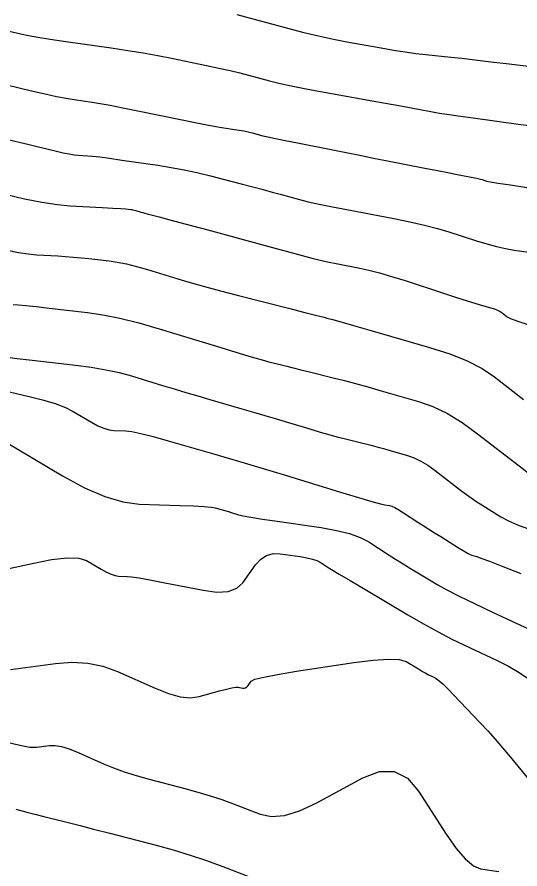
# Model space of a CAD drawing. Extents: x 2082232 to 2083549, y 592624 to 593832.
# Drawn here: x 2082366.85 to 2082395.5, y 593026.54 to 593075.08 of the extents above; entities that cross this region are included whole.
import ezdxf

# ---------------------------------------------------------------- set-up
doc = ezdxf.new("R2010")
doc.units = 0
doc.layers.add('DT_X_Contour_Major', color=7, linetype='Continuous')
doc.layers.add('DT_X_Contour_Minor', color=7, linetype='Continuous')

msp = doc.modelspace()

# ---------------------------------------------------------------- linework, layer by layer
at = {"layer": 'DT_X_Contour_Major'}
for points in [[(2082366.177, 593064.979), (2082367.282, 593064.725), (2082368.268, 593064.533), (2082369.134, 593064.402), (2082369.88, 593064.333), (2082371.71, 593064.229), (2082372.318, 593064.194), (2082372.767, 593064.168), (2082373.058, 593064.149), (2082373.191, 593064.139), (2082373.335, 593064.123), (2082373.392, 593064.114), (2082373.456, 593064.101), (2082373.526, 593064.084), (2082373.603, 593064.061), (2082373.817, 593063.996), (2082373.906, 593063.97), (2082374.011, 593063.941), (2082374.131, 593063.909), (2082374.268, 593063.873), (2082374.654, 593063.775), (2082374.955, 593063.696), (2082375.565, 593063.531), (2082376.486, 593063.282), (2082377.717, 593062.947), (2082381.415, 593061.942), (2082382.687, 593061.601), (2082383.73, 593061.332), (2082384.544, 593061.135), (2082385.129, 593061.01), (2082386.383, 593060.773), (2082386.897, 593060.662), (2082387.498, 593060.506), (2082388.187, 593060.306), (2082388.963, 593060.061), (2082391.149, 593059.349), (2082391.894, 593059.108), (2082392.491, 593058.917), (2082392.939, 593058.776), (2082393.237, 593058.687), (2082393.835, 593058.515), (2082394.045, 593058.448), (2082394.225, 593058.377), (2082394.375, 593058.301), (2082394.496, 593058.22), (2082394.779, 593058), (2082395.01, 593057.886), (2082395.489, 593057.712), (2082396.217, 593057.475)], [(2082365.961, 593051.008), (2082369.451, 593048.94), (2082370.705, 593048.258), (2082371.85, 593047.763), (2082372.885, 593047.454), (2082373.811, 593047.332), (2082376.135, 593047.254), (2082376.913, 593047.224), (2082377.506, 593047.192), (2082377.914, 593047.158), (2082378.136, 593047.121), (2082378.481, 593047.022), (2082378.614, 593046.983), (2082378.753, 593046.942), (2082378.901, 593046.898), (2082379.055, 593046.851), (2082379.475, 593046.724), (2082379.731, 593046.664), (2082380.181, 593046.583), (2082380.827, 593046.479), (2082381.668, 593046.354), (2082384.171, 593045.988), (2082385.045, 593045.834), (2082385.788, 593045.647), (2082386.402, 593045.427), (2082386.885, 593045.173), (2082388.001, 593044.453), (2082388.421, 593044.184), (2082388.842, 593043.921), (2082389.265, 593043.662), (2082389.69, 593043.407), (2082390.825, 593042.734), (2082391.342, 593042.446), (2082392.04, 593042.087), (2082392.92, 593041.657), (2082393.982, 593041.156), (2082397.055, 593039.725)]]:
    msp.add_lwpolyline(points, dxfattribs=at)
at = {"layer": 'DT_X_Contour_Minor'}
for points in [[(2082379.381, 593075.223), (2082382.125, 593074.487), (2082383.117, 593074.228), (2082384.035, 593074.006), (2082384.878, 593073.82), (2082385.648, 593073.67), (2082387.6, 593073.317), (2082388.308, 593073.195), (2082388.967, 593073.091), (2082389.578, 593073.007), (2082390.14, 593072.942), (2082391.574, 593072.795), (2082392.185, 593072.729), (2082392.942, 593072.643), (2082393.844, 593072.537), (2082394.892, 593072.411), (2082397.881, 593072.047)], [(2082366.404, 593074.276), (2082367.14, 593074.103), (2082367.503, 593074.028), (2082368.039, 593073.935), (2082368.748, 593073.824), (2082369.631, 593073.694), (2082372.215, 593073.322), (2082373.156, 593073.181), (2082374.042, 593073.036), (2082374.873, 593072.887), (2082375.649, 593072.734), (2082377.643, 593072.32), (2082378.353, 593072.169), (2082378.989, 593072.027), (2082379.551, 593071.894), (2082380.038, 593071.769), (2082381.237, 593071.447), (2082381.769, 593071.316), (2082382.465, 593071.166), (2082383.325, 593070.996), (2082384.349, 593070.806), (2082387.3, 593070.273), (2082388.281, 593070.095), (2082389.013, 593069.962), (2082389.495, 593069.874), (2082389.727, 593069.831), (2082390.014, 593069.774), (2082390.226, 593069.732), (2082390.33, 593069.712), (2082390.432, 593069.692), (2082390.703, 593069.638), (2082390.912, 593069.604), (2082391.337, 593069.543), (2082391.977, 593069.453), (2082392.832, 593069.336), (2082395.401, 593068.986), (2082396.351, 593068.857)], [(2082365.478, 593071.4), (2082367.678, 593070.881), (2082368.448, 593070.704), (2082369.108, 593070.562), (2082369.658, 593070.454), (2082370.099, 593070.381), (2082371.128, 593070.233), (2082371.58, 593070.161), (2082372.163, 593070.056), (2082372.879, 593069.916), (2082373.725, 593069.744), (2082376.159, 593069.239), (2082376.992, 593069.069), (2082377.664, 593068.936), (2082378.175, 593068.84), (2082378.527, 593068.782), (2082379.249, 593068.677), (2082379.515, 593068.635), (2082379.769, 593068.588), (2082380.013, 593068.536), (2082380.246, 593068.48), (2082380.853, 593068.321), (2082381.147, 593068.25), (2082381.573, 593068.157), (2082382.131, 593068.042), (2082382.823, 593067.904), (2082384.842, 593067.506), (2082385.604, 593067.356), (2082386.377, 593067.203), (2082387.159, 593067.049), (2082387.952, 593066.892), (2082390.08, 593066.472), (2082390.806, 593066.329), (2082391.389, 593066.214), (2082391.829, 593066.129), (2082392.126, 593066.072), (2082392.728, 593065.958), (2082392.936, 593065.917), (2082393.11, 593065.879), (2082393.25, 593065.845), (2082393.356, 593065.815), (2082393.592, 593065.738), (2082393.803, 593065.693), (2082394.259, 593065.618), (2082394.958, 593065.512), (2082395.902, 593065.376)], [(2082366.32, 593068.107), (2082366.978, 593067.95), (2082367.538, 593067.816), (2082368.001, 593067.704), (2082369.102, 593067.436), (2082369.489, 593067.346), (2082369.824, 593067.279), (2082370.106, 593067.234), (2082370.335, 593067.211), (2082370.877, 593067.18), (2082371.151, 593067.156), (2082371.567, 593067.107), (2082372.124, 593067.033), (2082372.822, 593066.934), (2082374.874, 593066.637), (2082375.633, 593066.517), (2082376.372, 593066.379), (2082377.091, 593066.225), (2082377.789, 593066.053), (2082379.626, 593065.573), (2082380.281, 593065.402), (2082380.868, 593065.246), (2082381.387, 593065.108), (2082381.839, 593064.986), (2082382.953, 593064.683), (2082383.439, 593064.561), (2082384.064, 593064.421), (2082384.826, 593064.264), (2082385.727, 593064.089), (2082388.312, 593063.601), (2082389.235, 593063.416), (2082390.064, 593063.228), (2082390.801, 593063.038), (2082391.444, 593062.846), (2082393.034, 593062.328), (2082393.615, 593062.149), (2082394.164, 593062.003), (2082394.683, 593061.888), (2082395.17, 593061.805), (2082396.428, 593061.625)], [(2082366.289, 593061.791), (2082366.93, 593061.666), (2082367.493, 593061.581), (2082367.979, 593061.536), (2082369.17, 593061.469), (2082369.615, 593061.44), (2082370.058, 593061.406), (2082370.498, 593061.365), (2082370.936, 593061.318), (2082372.101, 593061.185), (2082372.565, 593061.117), (2082373.082, 593061.011), (2082373.654, 593060.868), (2082374.279, 593060.688), (2082376.018, 593060.159), (2082376.722, 593059.951), (2082377.531, 593059.725), (2082378.444, 593059.481), (2082379.461, 593059.217), (2082382.312, 593058.491), (2082383.251, 593058.251), (2082383.93, 593058.078), (2082384.349, 593057.972), (2082384.508, 593057.931), (2082384.585, 593057.912), (2082384.764, 593057.862), (2082385.241, 593057.726), (2082386.017, 593057.503), (2082387.092, 593057.195), (2082390.356, 593056.257), (2082391.505, 593055.888), (2082392.502, 593055.487), (2082393.349, 593055.053), (2082394.045, 593054.586), (2082395.7, 593053.296)], [(2082366.629, 593058.708), (2082366.912, 593058.686), (2082367.349, 593058.644), (2082367.939, 593058.581), (2082368.682, 593058.497), (2082370.868, 593058.247), (2082371.738, 593058.119), (2082372.709, 593057.921), (2082373.782, 593057.653), (2082374.955, 593057.315), (2082378.219, 593056.322), (2082379.323, 593055.988), (2082380.189, 593055.729), (2082380.816, 593055.547), (2082381.205, 593055.44), (2082381.922, 593055.257), (2082382.224, 593055.181), (2082382.591, 593055.089), (2082383.024, 593054.982), (2082383.522, 593054.859), (2082384.937, 593054.511), (2082385.501, 593054.369), (2082386.133, 593054.201), (2082386.831, 593054.009), (2082387.596, 593053.791), (2082389.726, 593053.179), (2082390.536, 593052.892), (2082391.367, 593052.49), (2082392.219, 593051.973), (2082393.093, 593051.341), (2082395.453, 593049.502), (2082396.237, 593048.893)], [(2082366.195, 593055.717), (2082366.864, 593055.63), (2082367.706, 593055.53), (2082370.182, 593055.247), (2082371.078, 593055.129), (2082371.907, 593054.987), (2082372.669, 593054.821), (2082373.365, 593054.632), (2082375.131, 593054.094), (2082375.796, 593053.893), (2082376.468, 593053.693), (2082377.145, 593053.493), (2082377.828, 593053.295), (2082379.658, 593052.766), (2082380.328, 593052.572), (2082380.963, 593052.386), (2082381.564, 593052.207), (2082382.131, 593052.036), (2082383.597, 593051.59), (2082384.128, 593051.432), (2082384.622, 593051.29), (2082385.077, 593051.166), (2082385.494, 593051.06), (2082386.557, 593050.799), (2082386.952, 593050.7), (2082387.341, 593050.598), (2082387.724, 593050.494), (2082388.101, 593050.388), (2082389.097, 593050.102), (2082389.476, 593049.968), (2082389.864, 593049.78), (2082390.263, 593049.538), (2082390.672, 593049.242), (2082391.775, 593048.383), (2082392.185, 593048.07), (2082392.59, 593047.777), (2082392.989, 593047.505), (2082393.382, 593047.252), (2082394.421, 593046.604), (2082394.849, 593046.368), (2082395.356, 593046.146), (2082395.939, 593045.939)], [(2082365.023, 593054.051), (2082367.461, 593053.485), (2082368.309, 593053.271), (2082369.024, 593053.053), (2082369.608, 593052.831), (2082370.059, 593052.605), (2082371.086, 593051.997), (2082371.455, 593051.796), (2082371.792, 593051.65), (2082372.096, 593051.559), (2082372.369, 593051.523), (2082373.052, 593051.5), (2082373.395, 593051.459), (2082373.911, 593051.351), (2082374.599, 593051.176), (2082375.461, 593050.936), (2082377.989, 593050.206), (2082378.963, 593049.923), (2082379.989, 593049.62), (2082381.068, 593049.297), (2082382.198, 593048.956), (2082385.282, 593048.018), (2082386.307, 593047.709), (2082387.068, 593047.484), (2082387.565, 593047.342), (2082387.799, 593047.286), (2082388.07, 593047.246), (2082388.197, 593047.209), (2082388.373, 593047.126), (2082388.6, 593046.999), (2082388.876, 593046.827), (2082389.679, 593046.308), (2082389.987, 593046.11), (2082390.309, 593045.905), (2082390.644, 593045.694), (2082390.993, 593045.476), (2082391.941, 593044.884), (2082392.263, 593044.688), (2082392.518, 593044.54), (2082392.705, 593044.443), (2082392.825, 593044.395), (2082393.056, 593044.334), (2082393.277, 593044.256), (2082393.766, 593044.07), (2082394.524, 593043.775), (2082395.55, 593043.37)], [(2082364.421, 593043.24), (2082367.707, 593043.953), (2082368.825, 593044.164), (2082369.714, 593044.261), (2082370.374, 593044.244), (2082370.805, 593044.114), (2082371.649, 593043.614), (2082371.948, 593043.45), (2082372.213, 593043.33), (2082372.443, 593043.256), (2082372.64, 593043.228), (2082373.118, 593043.212), (2082373.382, 593043.185), (2082373.814, 593043.119), (2082374.414, 593043.011), (2082375.183, 593042.864), (2082377.457, 593042.416), (2082378.238, 593042.317), (2082378.874, 593042.355), (2082379.365, 593042.53), (2082379.713, 593042.843), (2082380.446, 593043.861), (2082380.74, 593044.188), (2082381.071, 593044.403), (2082381.439, 593044.507), (2082381.844, 593044.501), (2082382.975, 593044.336), (2082383.365, 593044.27), (2082383.686, 593044.195), (2082383.938, 593044.112), (2082384.121, 593044.02), (2082384.518, 593043.763), (2082384.764, 593043.611), (2082385.202, 593043.346), (2082385.834, 593042.968), (2082386.659, 593042.478), (2082389.116, 593041.022), (2082390.009, 593040.504), (2082390.843, 593040.042), (2082391.619, 593039.637), (2082392.337, 593039.288), (2082394.175, 593038.432), (2082394.842, 593038.096), (2082395.467, 593037.729), (2082396.049, 593037.331)], [(2082366.478, 593037.903), (2082369.035, 593038.252), (2082369.975, 593038.321), (2082370.877, 593038.268), (2082371.742, 593038.092), (2082372.569, 593037.794), (2082374.723, 593036.835), (2082375.485, 593036.535), (2082376.155, 593036.356), (2082376.733, 593036.297), (2082377.219, 593036.359), (2082378.392, 593036.684), (2082378.788, 593036.789), (2082379.098, 593036.858), (2082379.32, 593036.893), (2082379.455, 593036.892), (2082379.698, 593036.844), (2082379.786, 593036.84), (2082379.868, 593036.864), (2082379.944, 593036.915), (2082380.014, 593036.994), (2082380.193, 593037.242), (2082380.404, 593037.347), (2082380.905, 593037.475), (2082381.695, 593037.626), (2082382.775, 593037.801), (2082386.039, 593038.297), (2082387.143, 593038.44), (2082388.007, 593038.498), (2082388.63, 593038.471), (2082389.014, 593038.357), (2082389.715, 593037.941), (2082389.955, 593037.8), (2082390.149, 593037.689), (2082390.296, 593037.608), (2082390.396, 593037.557), (2082390.603, 593037.461), (2082390.68, 593037.422), (2082390.756, 593037.375), (2082390.831, 593037.322), (2082390.906, 593037.262), (2082391.104, 593037.092), (2082391.223, 593036.979), (2082391.429, 593036.771), (2082391.722, 593036.465), (2082392.104, 593036.063), (2082393.238, 593034.862), (2082393.664, 593034.403), (2082394.09, 593033.928), (2082394.516, 593033.436), (2082394.943, 593032.927), (2082396.081, 593031.548)], [(2082366.212, 593033.793), (2082367.003, 593033.591), (2082367.588, 593033.485), (2082367.968, 593033.475), (2082368.706, 593033.576), (2082369.016, 593033.579), (2082369.391, 593033.512), (2082369.831, 593033.377), (2082370.337, 593033.172), (2082371.773, 593032.532), (2082372.339, 593032.298), (2082372.963, 593032.073), (2082373.642, 593031.859), (2082374.379, 593031.656), (2082376.418, 593031.126), (2082377.161, 593030.924), (2082377.861, 593030.714), (2082378.518, 593030.498), (2082379.132, 593030.273), (2082380.711, 593029.666), (2082381.353, 593029.535), (2082382.098, 593029.595), (2082382.943, 593029.848), (2082383.891, 593030.292), (2082386.552, 593031.735), (2082387.499, 593032.093), (2082388.345, 593032.086), (2082389.088, 593031.713), (2082389.73, 593030.975), (2082391.305, 593028.521), (2082391.87, 593027.707), (2082392.384, 593027.109), (2082392.848, 593026.725), (2082393.26, 593026.555), (2082394.291, 593026.39)], [(2082366.793, 593029.943), (2082367.417, 593029.775), (2082367.944, 593029.637), (2082368.373, 593029.529), (2082369.388, 593029.28), (2082369.845, 593029.166), (2082370.455, 593029.011), (2082371.217, 593028.816), (2082372.132, 593028.579), (2082374.776, 593027.892), (2082375.756, 593027.624), (2082376.715, 593027.332), (2082377.652, 593027.018), (2082378.568, 593026.681), (2082380.981, 593025.753)]]:
    msp.add_lwpolyline(points, dxfattribs=at)

doc.saveas('drawing.dxf')
